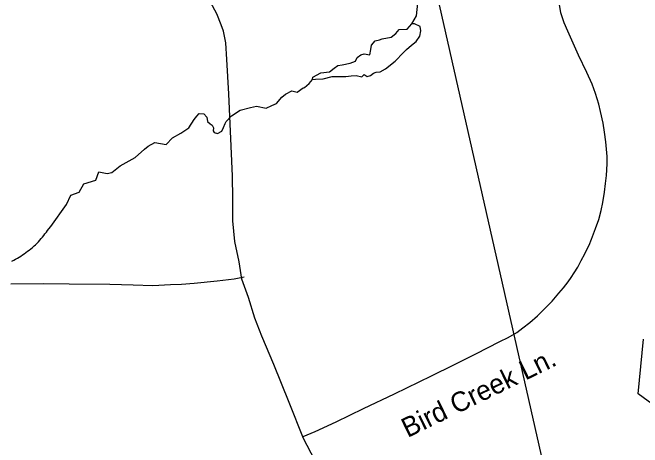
# Model space of a CAD drawing. Extents: x 1950930 to 2061844, y 904556 to 1017002.
# Drawn here: x 1987253 to 1990305, y 913941 to 916047 of the extents above; entities that cross this region are included whole.
import ezdxf

# ---------------------------------------------------------------- set-up
doc = ezdxf.new("R2010")
doc.units = 0
for name, color, linetype in [('Exist Hydrographic Creek Single Shore', 7, 'Continuous'), ('Exist Road Non-System Type 51', 7, 'Continuous'), ('Exist Road Non-System Type 51 Label', 7, 'Continuous'), ('Exist Road Primary NC Attributed', 7, 'Continuous'), ('Exist Utilities Electrical Transmission Line', 7, 'Continuous')]:
    doc.layers.add(name, color=color, linetype=linetype)

msp = doc.modelspace()

# ---------------------------------------------------------------- linework, layer by layer
at = {"layer": 'Exist Hydrographic Creek Single Shore'}
for points in [[(1989188.4, 915993), (1989210.4, 916032.3), (1989216.7, 916093.6)], [(1987437.8, 915010.3), (1987513.9, 915116.9), (1987534.1, 915163.1), (1987574.5, 915177.5), (1987597.7, 915218), (1987655.4, 915235.3), (1987669.9, 915275.7), (1987710.3, 915267.1), (1987733.4, 915272.8), (1987773.9, 915304.6), (1987846.1, 915345.1), (1987892.3, 915385.5), (1987909.6, 915399.9), (1987941.4, 915417.3), (1987996.3, 915408.6), (1988028.1, 915440.4), (1988068.5, 915463.5), (1988106.1, 915489.5), (1988132.5, 915529.3), (1988145.1, 915545), (1988157.6, 915557.6), (1988179.6, 915556), (1988194.6, 915541.1), (1988196.9, 915519.1), (1988209.5, 915508.8), (1988220.5, 915501.8), (1988226.8, 915489.2), (1988225.2, 915474.3), (1988229.2, 915465.6), (1988246.4, 915460.9), (1988266.1, 915473.5), (1988274.7, 915490.8), (1988283.4, 915510.4), (1988287.3, 915519.1), (1988313.2, 915546.6), (1988354.9, 915574.9), (1988406, 915588.2), (1988434.3, 915594.5), (1988482.2, 915584.3), (1988509.7, 915596.9), (1988531.7, 915607.1), (1988557.7, 915637.7), (1988575, 915652.7), (1988606.8, 915667.6), (1988631.2, 915661.3), (1988661, 915682.5), (1988667.3, 915684.9), (1988689.3, 915703.8), (1988706.6, 915723.4), (1988721.5, 915724.2), (1988758.5, 915725.8), (1988801.7, 915738.3), (1988868.1, 915738.3), (1988894, 915740.7), (1988918.4, 915743.1), (1988945.9, 915736.8), (1988956.9, 915747), (1988971.8, 915738.3), (1988987.6, 915742.3), (1989002.5, 915753.3), (1989015.1, 915758), (1989034.7, 915759.6), (1989060.7, 915774.5), (1989106.6, 915812.2), (1989147.5, 915854.7), (1989161.6, 915868.8), (1989186.8, 915889.2), (1989208.8, 915906.5), (1989226.1, 915933.2), (1989230.8, 915958.4), (1989227.7, 915980.4), (1989200.9, 915993), (1989188.4, 915993)], [(1988706.6, 915723.4), (1988707.4, 915735.2), (1988746.7, 915755.6), (1988789.1, 915760.3), (1988811.1, 915777.6), (1988828.4, 915790.2), (1988850.4, 915794.9), (1988888.1, 915802.8), (1988914.9, 915812.2), (1988922.7, 915829.5), (1988940, 915842.1), (1988957.3, 915846.8), (1988984, 915842.1), (1988988.7, 915868.8), (1988991.9, 915889.2), (1989009.2, 915911.2), (1989031.2, 915916), (1989043.8, 915920.7), (1989087.8, 915928.5), (1989109.8, 915945.8), (1989127.1, 915964.7), (1989164.8, 915967.8), (1989188.4, 915993)], [(1987349.2, 914909.7), (1987356.8, 914916.4), (1987363.8, 914922.5), (1987370.9, 914930), (1987377.7, 914937.1), (1987384.3, 914944.1), (1987390.8, 914952.5), (1987397.2, 914959.7), (1987403.5, 914967.6), (1987409.5, 914975.6), (1987416.1, 914983.6), (1987422.4, 914991.2), (1987428.8, 914999.1), (1987437.8, 915010.3)], [(1987248.9, 914843), (1987257.8, 914847.8), (1987266.6, 914852.1), (1987275.6, 914857.2), (1987284, 914862.4), (1987292.4, 914867.2), (1987301, 914872.8), (1987309.2, 914878.5), (1987317.4, 914885), (1987325.6, 914890.6), (1987333.4, 914896.7), (1987341.4, 914903.2), (1987349.2, 914909.7)], [(1990508.3, 914036.7), (1990285.2, 914199.3), (1990310.2, 914464.5)]]:
    msp.add_lwpolyline(points, dxfattribs=at)
at = {"layer": 'Exist Road Non-System Type 51'}
for points in [[(1988661.5, 913993.9), (1988719.9, 914016.8), (1988821.6, 914064.2), (1988953.6, 914129.7), (1989104.1, 914200.5), (1989282.5, 914287.2), (1989390.9, 914340.8), (1989501.1, 914394.8), (1989554.2, 914422.2), (1989613.6, 914453.2), (1989653.9, 914473.6), (1989696.4, 914497.9), (1989725.5, 914519.2), (1989759.6, 914545.8), (1989796.9, 914578.5), (1989826.5, 914606.9), (1989868.1, 914649.8), (1989900.9, 914687.4), (1989923.4, 914714.4), (1989945.5, 914742.3), (1989960.6, 914763.6), (1989974.8, 914787), (1989992, 914814.4), (1990009.2, 914846.3), (1990026.5, 914879.1), (1990040.2, 914909.2), (1990046.9, 914920.7), (1990058.9, 914949.9), (1990078.4, 915000.4), (1990093.4, 915045.5), (1990105.4, 915088.9), (1990113.8, 915126.9), (1990122.1, 915177.4), (1990127, 915219), (1990131, 915258.1), (1990133.8, 915314.5), (1990133.8, 915350.4), (1990132.1, 915384.8), (1990128.8, 915421.8), (1990122.1, 915467.8), (1990115.5, 915511.4), (1990102.8, 915567.3), (1990094.5, 915603.3), (1990078.5, 915654.8), (1990061.2, 915700.1), (1990035.9, 915757.7), (1989996, 915841.8), (1989943.5, 915957.9), (1989925.8, 915998.4), (1989909.8, 916045.9), (1989903, 916085.8)], [(1988374.5, 914764.9), (1988326.5, 914755.7), (1988244.1, 914745.6), (1988132.4, 914734.8), (1988072, 914729.8), (1988017.2, 914728.1), (1987932.6, 914724.1), (1987837.2, 914726.6), (1987723.2, 914730.6), (1987526.2, 914732), (1987402.8, 914733.7), (1987244.6, 914731.2)]]:
    msp.add_lwpolyline(points, dxfattribs=at)
at = {"layer": 'Exist Road Primary NC Attributed'}
msp.add_lwpolyline([(1988791.8, 913737), (1988663.1, 913983.6), (1988593.3, 914158.3), (1988518.1, 914341.4), (1988460.4, 914479.7), (1988426.5, 914567.4), (1988395.9, 914667.3), (1988363, 914755.3), (1988350.3, 914839.1), (1988329.1, 914937.9), (1988320, 915038.1), (1988319.4, 915147), (1988318.2, 915254), (1988301.4, 915653.7), (1988291.6, 915820.3), (1988285.4, 915900), (1988274.8, 915956.7), (1988263.3, 915988.6), (1988242.9, 916040.9), (1988212.3, 916098.5)], dxfattribs=at)
at = {"layer": 'Exist Utilities Electrical Transmission Line'}
msp.add_line((1989164.6, 916770), (1990193.3, 912229.9), dxfattribs=at)

# ---------------------------------------------------------------- texts
at = {"layer": 'Exist Road Non-System Type 51 Label'}
msp.add_text('Bird Creek Ln.', height=95, rotation=25.9737, dxfattribs=at).set_placement((1989167, 913985.6))

doc.saveas('drawing.dxf')
